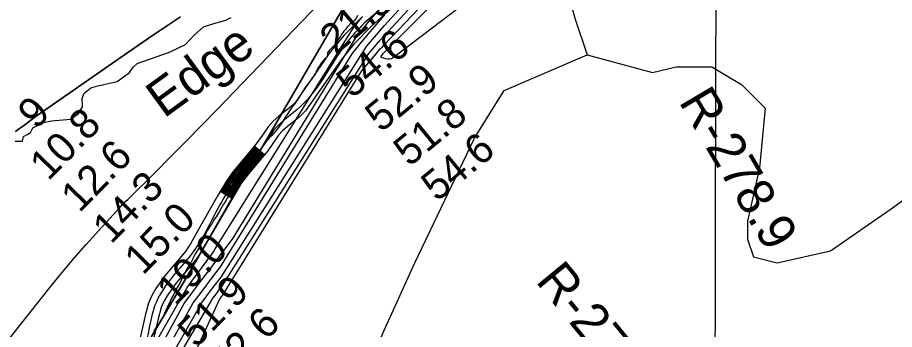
# Model space of a CAD drawing. Extents: x 3177185 to 3215018, y 812988 to 838321.
# Drawn here: x 3200739 to 3202709, y 823325 to 824025 of the extents above; entities that cross this region are included whole.
import ezdxf

# ---------------------------------------------------------------- set-up
doc = ezdxf.new("R2010")
doc.units = 0
for name, color, linetype in [('V-GRID-MAJR', 7, 'Continuous'), ('V-RIVR-EDGE', 7, 'Continuous'), ('V-RIVR-IDEN', 7, 'Continuous'), ('V-RIVR-RANG', 7, 'Continuous'), ('V-RIVR-RANG-IDEN', 7, 'Continuous'), ('V-ROAD-CNTR', 7, 'Continuous'), ('V-SITE-VEGE', 7, 'Continuous'), ('V-TOPO-DPTH', 7, 'Continuous'), ('V-TOPO-MAJR', 7, 'Continuous'), ('V-TOPO-MINR', 7, 'Continuous'), ('V-TOPO-SHOR', 7, 'Continuous'), ('V-TOPO-WATR', 7, 'Continuous')]:
    doc.layers.add(name, color=color, linetype=linetype)

msp = doc.modelspace()

# ---------------------------------------------------------------- linework, layer by layer
at = {"layer": 'V-GRID-MAJR'}
msp.add_spline([(3202295.5, 818350.5), (3202308.8, 824409.7), (3202322, 830472), (3202335.2, 836534.3), (3202335.2, 836537.4)], degree=3, dxfattribs=at)
at = {"layer": 'V-RIVR-EDGE'}
msp.add_lwpolyline([(3200734.4, 823747.4), (3200746.2, 823747.4), (3200750.9, 823747.4), (3200752.7, 823757.8), (3200761, 823762.1), (3200768.8, 823766.5), (3200774, 823777.3), (3200797.1, 823789), (3200815.4, 823792.9), (3200858, 823797.1), (3200875.8, 823808.4), (3200885.4, 823824.4), (3200884.6, 823843.6), (3200889, 823855.3), (3200904.2, 823867), (3200919.5, 823871.3), (3200936.4, 823875.2), (3200963, 823881.6), (3200976.9, 823891.1), (3200990.8, 823901.1), (3200999.1, 823913.7), (3201008.3, 823921.5), (3201080.9, 823947.4), (3201116.6, 823964.3), (3201135.8, 823985.1), (3201156.7, 824004.1), (3201180.2, 824011), (3201207.2, 824018.8), (3201218.9, 824024.9)], dxfattribs=at)
at = {"layer": 'V-ROAD-CNTR'}
for p, q in [((3201294.1, 823716.9), (3201271.1, 823736.2)), ((3201220.1, 823619.3), (3201194.5, 823634.8))]:
    msp.add_line(p, q, dxfattribs=at)
for points in [[(3201576.8, 824043.2), (3201534.6, 824005.1), (3201495, 823965), (3201466.5, 823930.2), (3201386.4, 823815.2), (3201370.1, 823799.5), (3201345.4, 823780.1), (3201334.6, 823770.8), (3201325.5, 823761.1), (3201314.2, 823744.3), (3201301.7, 823726.1), (3201281.5, 823701.9), (3201261.9, 823678.3), (3201247.5, 823660.7), (3201234.4, 823642.9), (3201215.9, 823612.3), (3201198, 823580.7), (3201176, 823541.1), (3201153.4, 823500.9), (3201139.3, 823480.6), (3201093.7, 823426.9), (3201075.4, 823400.7), (3201067.9, 823387.8)], [(3201513.9, 824026.8), (3201472.6, 823985.1), (3201442.5, 823948.3), (3201363.5, 823834.8), (3201350.4, 823822.2), (3201326.4, 823803.3), (3201313.8, 823792.5), (3201302, 823779.8), (3201289.4, 823761.2), (3201277.8, 823744.2), (3201258.5, 823721.1), (3201238.7, 823697.3), (3201223.8, 823679.1), (3201209.4, 823659.5), (3201190, 823627.4), (3201171.8, 823595.4), (3201149.8, 823555.7), (3201127.9, 823516.8), (3201115.5, 823498.9), (3201069.9, 823445.2), (3201050, 823416.8), (3201041, 823401.1)], [(3201273.4, 823734.2), (3201260.8, 823719.2), (3201241, 823695.4), (3201226.2, 823677.2), (3201211.9, 823657.9), (3201197, 823633.2)], [(3201275.7, 823732.3), (3201263.1, 823717.2), (3201243.4, 823693.5), (3201228.5, 823675.4), (3201214.4, 823656.2), (3201199.6, 823631.7)], [(3201278, 823730.4), (3201265.4, 823715.3), (3201245.7, 823691.6), (3201230.9, 823673.5), (3201216.9, 823654.5), (3201202.2, 823630.1)], [(3201280.3, 823728.5), (3201267.7, 823713.4), (3201248, 823689.7), (3201233.3, 823671.7), (3201219.4, 823652.9), (3201204.7, 823628.6)], [(3201282.6, 823726.5), (3201270, 823711.5), (3201250.3, 823687.8), (3201235.6, 823669.9), (3201221.9, 823651.2), (3201207.3, 823627)], [(3201284.9, 823724.6), (3201272.3, 823709.6), (3201252.6, 823685.9), (3201238, 823668), (3201224.4, 823649.5), (3201209.9, 823625.5)], [(3201287.2, 823722.7), (3201274.6, 823707.6), (3201254.9, 823684), (3201240.4, 823666.2), (3201226.9, 823647.9), (3201212.4, 823623.9)], [(3201289.5, 823720.8), (3201276.9, 823705.7), (3201257.2, 823682.1), (3201242.8, 823664.4), (3201229.4, 823646.2), (3201215, 823622.4)], [(3201291.8, 823718.9), (3201279.2, 823703.8), (3201259.6, 823680.2), (3201245.1, 823662.5), (3201231.9, 823644.5), (3201217.6, 823620.8)], [(3201041, 823401.1), (3201033.8, 823384.2), (3201026, 823356.4), (3201019.9, 823329.3), (3201014, 823303.5), (3201009.4, 823277.3)], [(3201067.9, 823387.8), (3201062.2, 823374.2), (3201055.1, 823349.1), (3201049.2, 823322.7), (3201043.4, 823297.5), (3201038.9, 823272.1)]]:
    msp.add_lwpolyline(points, dxfattribs=at)
msp.add_spline([(3208346.3, 826885.2), (3208115.9, 826852.9), (3207967.2, 826843.1), (3207845.1, 826830.7), (3207782.6, 826826), (3207729.1, 826803), (3207632.7, 826757.5), (3207576.8, 826732.6), (3207528.8, 826724.6), (3207465.8, 826728.3), (3207400.8, 826747.6), (3207285.1, 826774.2), (3207265.5, 826779.5), (3207234.2, 826783.2), (3207181.1, 826779.5), (3207100.4, 826768), (3206894.6, 826726.7), (3206803.8, 826712.1), (3206713.4, 826706.3), (3206422.1, 826687.7), (3206204.5, 826669), (3206163.5, 826662.1), (3206085, 826660.8), (3206033.1, 826662.2), (3205996, 826664.1), (3205951.2, 826658.7), (3205862, 826638.2), (3205753.4, 826610.5), (3205693.4, 826589.3), (3205596.7, 826559.2), (3205544.3, 826530.7), (3205492.9, 826508.8), (3205453.2, 826501.6), (3205394.6, 826492.5), (3205274.3, 826482.9), (3205179.9, 826479.1), (3205118.5, 826475.5), (3204988.8, 826459.4), (3204882.2, 826438.3), (3204738.8, 826408.8), (3204661.9, 826391.1), (3204557.9, 826358.5), (3204461.2, 826327.3), (3204416.4, 826311.3), (3204373.4, 826296.6), (3204363.6, 826281.8), (3204304.5, 826204.6), (3204209, 826115), (3204177.8, 826084.2), (3204147.8, 826061.3), (3204104.8, 826037.5), (3204030.2, 826008.3), (3203913.9, 825969.4), (3203861.9, 825949.2), (3203832.9, 825932.4), (3203796.9, 825899.6), (3203760.2, 825850.3), (3203678.2, 825721.9), (3203642, 825677), (3203591.6, 825626.4), (3203428, 825388.9), (3203355.6, 825313.9), (3203305.6, 825288.9), (3203268.8, 825278.8), (3203213.1, 825267.4), (3203162.4, 825259.5), (3203116.9, 825250.9), (3203049.7, 825231.6), (3202999, 825192.6), (3202832.8, 825055.4), (3202762.8, 824998), (3202671.4, 824938.1), (3202495.4, 824823), (3202258.5, 824637.8), (3202113.2, 824519.4), (3202089, 824490.2), (3202052.6, 824459.7), (3202001.9, 824428.3), (3201971.1, 824410.2), (3201927.5, 824384.2), (3201877.3, 824324.5), (3201830.5, 824267.1), (3201794.7, 824236.1), (3201692.1, 824157), (3201567, 824054.5), (3201483.8, 823975.1), (3201374.9, 823825), (3201313.8, 823770.4), (3201289.7, 823735.1), (3201250.3, 823687.8), (3201221.9, 823651.2), (3201184.9, 823588), (3201140.7, 823508.9), (3201081.8, 823436.1), (3201048, 823379.2), (3201034.5, 823326), (3201024.1, 823274.7)], degree=3, dxfattribs=at)
at = {"layer": 'V-SITE-VEGE'}
for points in [[(3201502.8, 824029.3), (3201500.4, 824024.4), (3201498.4, 824021.3), (3201495.2, 824017.6), (3201490.6, 824014.2), (3201487.5, 824010.8), (3201485.2, 824008.9), (3201483.2, 824006.3), (3201480, 824002.9), (3201476.8, 823998.9), (3201472.2, 823993.8), (3201467.3, 823986.7), (3201465.3, 823983.6), (3201460.7, 823977.7), (3201457.8, 823971.7), (3201456.3, 823968), (3201453.4, 823964.3), (3201450, 823961.5), (3201445.4, 823956.4), (3201441.6, 823953)], [(3201441.6, 823953), (3201439.1, 823951), (3201435.3, 823945.6), (3201435.6, 823942.2), (3201434.7, 823937.6), (3201431.5, 823933.9), (3201428.3, 823930.8), (3201426.3, 823928.5), (3201424.3, 823926), (3201421.1, 823922.3), (3201419.1, 823918.9), (3201417.4, 823916.3), (3201414.8, 823912.9), (3201411.3, 823906.9), (3201408.4, 823899.5), (3201406.7, 823896.7), (3201402.6, 823890.7), (3201400, 823887.3), (3201398.3, 823884.8), (3201396.6, 823881.9), (3201394.3, 823879.4), (3201387.3, 823870.9), (3201386.1, 823869.3), (3201379, 823857.9), (3201369, 823841.6), (3201365, 823835.9), (3201363, 823832.6), (3201356.3, 823824.1), (3201349.9, 823815.5), (3201344.7, 823807.4), (3201340.3, 823801.3), (3201338.3, 823796.4), (3201335.1, 823791.6), (3201323.2, 823774.9), (3201310.4, 823760.2), (3201308, 823757.7), (3201294.8, 823742.7), (3201288.8, 823734.1), (3201281.2, 823724.7), (3201276.8, 823717.8), (3201263.6, 823699.1), (3201260.1, 823693.4), (3201256.9, 823689.3), (3201253.3, 823684.1), (3201250.5, 823678.8), (3201240.1, 823662.9), (3201236.1, 823658), (3201233.8, 823654), (3201229, 823647.8), (3201224.6, 823640.9), (3201215.4, 823627.5), (3201213, 823623.4), (3201209.8, 823618.6), (3201207.8, 823615.3), (3201204.3, 823608.8), (3201202.3, 823606), (3201192.3, 823588.9), (3201185.6, 823577.9), (3201182, 823573.4), (3201174.8, 823561.2), (3201172, 823557.2), (3201168, 823551.1), (3201165.6, 823547), (3201162.1, 823540.1), (3201157.7, 823529.9), (3201154.5, 823523), (3201152.6, 823519), (3201148.6, 823511.7), (3201146.6, 823507.6), (3201144.6, 823503.9), (3201137.8, 823493), (3201135.5, 823488.5), (3201133.1, 823483.6), (3201128.3, 823474.7), (3201125.9, 823470.6), (3201121.9, 823464.5), (3201119.6, 823460), (3201116, 823453.9), (3201110.8, 823443.8), (3201106.9, 823435.7), (3201104.5, 823430.4), (3201100.1, 823423.1), (3201095.7, 823415.4), (3201089.8, 823402.8), (3201085.4, 823395), (3201082.6, 823389.8), (3201081.5, 823386.1), (3201079.5, 823382.5), (3201071.1, 823364.6), (3201066, 823352), (3201059.2, 823341.8), (3201053.6, 823334.1), (3201051.7, 823330.8), (3201045.7, 823321.9)]]:
    msp.add_lwpolyline(points, dxfattribs=at)
at = {"layer": 'V-TOPO-DPTH'}
for points in [[(3201485.1, 824071.1), (3201129.4, 823460.3), (3201129.2, 823460), (3201129.2, 823459.9), (3200765.8, 822845.3)], [(3201105.1, 824026.4), (3201042.4, 823984.1), (3200979.9, 823941.3), (3200800.7, 823817), (3200791.1, 823810.3), (3200781.5, 823803.4), (3200772, 823796.5), (3200762.6, 823789.6), (3200761.4, 823788.7), (3200752.6, 823782.1), (3200743.7, 823775.5), (3200734.9, 823769)], [(3200734.9, 823769), (3200743.7, 823775.5), (3200752.6, 823782.1), (3200761.4, 823788.7), (3200762.6, 823789.6), (3200772, 823796.5), (3200781.5, 823803.4), (3200791.1, 823810.3), (3200800.7, 823817), (3200979.9, 823941.3), (3201042.4, 823984.1), (3201105.1, 824026.4)]]:
    msp.add_lwpolyline(points, dxfattribs=at)
at = {"layer": 'V-TOPO-MAJR'}
msp.add_lwpolyline([(3200785.1, 822758.6), (3201134.1, 823384.8), (3201149.3, 823405), (3201164.5, 823425.2), (3201179.8, 823445.3), (3201195.1, 823465.4), (3201490.8, 823943.3), (3201508.8, 823965.5), (3201526.9, 823987.4), (3201545.3, 824009.2), (3201563.9, 824030.7)], dxfattribs=at)
at = {"layer": 'V-TOPO-MINR'}
for points in [[(3201816.7, 824112.3), (3201583.9, 823934.8), (3201579.5, 823932.4), (3201575, 823931), (3201570.3, 823931), (3201565.4, 823932), (3201556.7, 823935.2), (3201556.2, 823935.5), (3201555.8, 823936), (3201555.7, 823936.5), (3201555.8, 823937.2), (3201556.3, 823938.5), (3201556.7, 823939.2), (3201557.2, 823939.8), (3201560.7, 823943.9), (3201562.2, 823945.5), (3201562.7, 823946), (3201925.4, 824308.2)], [(3200870.9, 822690), (3201192.6, 823392.1), (3201195, 823395.1), (3201197.3, 823398), (3201199.6, 823401), (3201507.4, 823897), (3201511, 823902.7), (3201515, 823908.1), (3201545.2, 823943.9), (3201549.6, 823949.1), (3201554.1, 823954.2), (3201558.7, 823959.2), (3201563.3, 823964.2), (3201783.1, 824194.6)], [(3200794, 822742.7), (3201178.9, 823396.2), (3201185.4, 823404.5), (3201191.8, 823412.9), (3201198.3, 823421.2), (3201528.4, 823943.9), (3201537, 823954.2), (3201545.8, 823964.4), (3201554.7, 823974.5), (3201563.6, 823984.5), (3201667.5, 824098.3)], [(3200477.7, 822998.8), (3200812.4, 823419.6), (3200838.9, 823452.1), (3200865.9, 823484.3), (3200893.5, 823515.9), (3200921.7, 823547), (3200970.7, 823600.2), (3200974.7, 823604.5), (3200978.7, 823608.7), (3200982.8, 823612.8), (3200986.9, 823616.9), (3201048.9, 823678.1), (3201083.9, 823712.8), (3201118.7, 823747.8), (3201153.3, 823783.1), (3201187.6, 823818.5), (3201434.6, 824075.3)], [(3200765.8, 822845.3), (3201129.2, 823459.9), (3201129.2, 823460), (3201129.4, 823460.3), (3201485.1, 824071.1)], [(3200792.1, 822754.4), (3201153.8, 823386.4), (3201164.5, 823400.5), (3201175.2, 823414.6), (3201186, 823428.6), (3201196.8, 823442.7), (3201523.4, 823959.6), (3201536.7, 823975.5), (3201550.2, 823991.1), (3201563.8, 824006.6), (3201617.2, 824066.5)], [(3200819.6, 822892.8), (3201120.2, 823419.1), (3201130.9, 823433.5), (3201141.5, 823447.9), (3201152.2, 823462.2), (3201162.9, 823476.5), (3201175.6, 823493.6), (3201179.7, 823499.5), (3201183.4, 823505.7), (3201495, 824003), (3201499.6, 824008.9), (3201504.3, 824014.8), (3201509.1, 824020.6), (3201513.9, 824026.4)], [(3200872.7, 822940.5), (3201113.6, 823383.1), (3201133.4, 823409.7), (3201153.3, 823436.3), (3201173.2, 823462.8), (3201193.2, 823489.2), (3201222.4, 823527.8), (3201500.2, 823980.9), (3201516.1, 824000.5), (3201532.3, 824020), (3201548.7, 824039.3)]]:
    msp.add_lwpolyline(points, dxfattribs=at)
at = {"layer": 'V-TOPO-SHOR'}
for points in [[(3201965.3, 824114.6), (3201992, 824021.2), (3202018.7, 823941.2), (3202165.4, 823901.2), (3202218.7, 823914.5), (3202298.8, 823914.5), (3202365.4, 823874.5), (3202418.8, 823821.2), (3202405.4, 823687.8), (3202378.8, 823567.8), (3202378.8, 823527.8), (3202392.1, 823487.7), (3202445.5, 823474.4), (3202565.5, 823501.1), (3202698.9, 823594.4), (3202792.2, 823661.1)], [(3201698.6, 820993.8), (3201578.6, 821313.9), (3201525.2, 821380.6), (3201431.9, 821513.9), (3201365.2, 821620.6), (3201325.2, 821740.7), (3201311.8, 821860.7), (3201298.5, 822007.4), (3201285.2, 822114.1), (3201311.8, 822314.1), (3201338.5, 822500.8), (3201405.2, 822634.2), (3201485.2, 822767.6), (3201485.2, 822900.9), (3201458.6, 823087.7), (3201565.2, 823327.7), (3201631.9, 823474.4), (3201765.3, 823754.5), (3201832, 823861.2), (3202018.7, 823941.2)]]:
    msp.add_lwpolyline(points, dxfattribs=at)
at = {"layer": 'V-TOPO-WATR'}
msp.add_lwpolyline([(3200734.9, 823769), (3200743.7, 823775.5), (3200752.6, 823782.1), (3200761.4, 823788.7), (3200762.6, 823789.6), (3200772, 823796.5), (3200781.5, 823803.4), (3200791.1, 823810.3), (3200800.7, 823817), (3200979.9, 823941.3), (3201042.4, 823984.1), (3201105.1, 824026.4)], dxfattribs=at)

# ---------------------------------------------------------------- texts
at = {"layer": 'V-RIVR-IDEN'}
msp.add_text('Edge', height=83, rotation=36.0602, dxfattribs=at).set_placement((3201068, 823797.3))
at = {"layer": 'V-RIVR-RANG'}
for s, rotation, p in [('21.9', 40.0673, (3201454, 823939.4)), ('54.6', 39.2983, (3201490.5, 823841.6)), ('52.9', 39.2983, (3201555.3, 823765.3)), ('9', 45.5754, (3200781.5, 823771.8)), ('51.8', 39.2983, (3201619, 823688.3)), ('10.8', 45.5754, (3200808.6, 823656.5)), ('54.6', 39.2983, (3201681.1, 823609.9)), ('12.6', 45.5754, (3200878.6, 823585.1)), ('14.3', 45.5754, (3200949.7, 823514.8)), ('15.0', 45.5754, (3201021, 823444.7)), ('19.0', 45.5754, (3201093.7, 823375.9)), ('51.9', 45.2083, (3201140.3, 823281.7)), ('52.6', 45.2083, (3201210.3, 823210.3))]:
    msp.add_text(s, height=67, rotation=rotation, dxfattribs=at).set_placement(p)
at = {"layer": 'V-RIVR-RANG-IDEN'}
for s, rotation, p in [('R-278.9', 300.5798, (3202223.3, 823836.1)), ('R-278.65', 309.4436, (3201901, 823433))]:
    msp.add_text(s, height=83, rotation=rotation, dxfattribs=at).set_placement(p)

doc.saveas('drawing.dxf')
